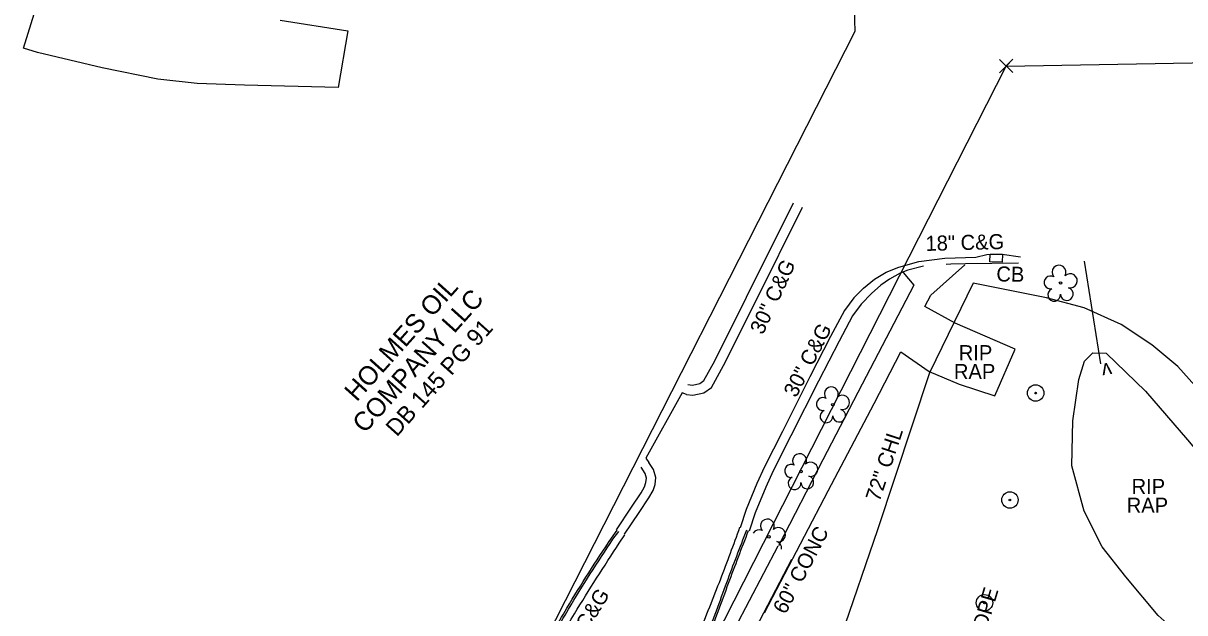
# Model space of a CAD drawing. Extents: x 2089016 to 2094354, y 862840 to 864725.
# Drawn here: x 2092160.9 to 2092469.8, y 863844.8 to 864001.4 of the extents above; entities that cross this region are included whole.
import ezdxf

# ---------------------------------------------------------------- set-up
doc = ezdxf.new("R2010")
doc.units = 0
for name, color, linetype in [('Exist Other Culture Area Outline', 7, 'Continuous'), ('Exist Other Culture Area Outline Text', 7, 'Continuous'), ('Exist Other Culture Fence Line', 7, 'Continuous'), ('Exist Other Culture Fence Line Text', 7, 'Continuous'), ('Exist Other Culture Located Object CELL', 7, 'Continuous'), ('Exist Property Corner CELL', 7, 'Continuous'), ('Exist Property Deed Book Text', 7, 'Continuous'), ('Exist Property Line', 7, 'Continuous'), ('Exist Property Owner Text', 7, 'Continuous'), ('Exist Right of Way Line', 7, 'Continuous'), ('Exist Roads Curbs', 7, 'Continuous'), ('Exist Roads Curbs Text', 7, 'Continuous'), ('Exist Roads EOP', 7, 'Continuous'), ('Exist Roads EOP Other', 7, 'Continuous'), ('Exist Roads EOP Other Text', 7, 'Continuous'), ('Exist Roads EOT', 7, 'Continuous'), ('Exist Roads Soil', 7, 'Continuous'), ('Exist Structure Minor Catch Basin', 7, 'Continuous'), ('Exist Structure Minor Catch Basin Text', 7, 'Continuous'), ('Exist Structure Minor Culvert Topo', 7, 'Continuous'), ('Exist Structure Minor Culvert Topo Terminator', 7, 'Continuous'), ('Exist Structure Minor Storm Sewer Line Text', 7, 'Continuous'), ('Exist Vegetation Tree CELL', 7, 'Continuous')]:
    doc.layers.add(name, color=color, linetype=linetype)

msp = doc.modelspace()

# ---------------------------------------------------------------- linework, layer by layer
at = {"layer": 'Exist Other Culture Area Outline'}
for points in [[(2092358, 863844.82), (2092362.36, 863853.11), (2092374.94, 863877.2), (2092387.13, 863900.4), (2092394.29, 863914.14), (2092401.77, 863908.88), (2092409.76, 863905.57), (2092419.24, 863902.48), (2092424.7, 863914.82), (2092408.71, 863921.7), (2092400.63, 863926.15), (2092402.21, 863929.22), (2092411.26, 863937.2)], [(2092394.86, 863935.18), (2092397.73, 863931.84), (2092383.98, 863905.54), (2092373.55, 863885.44), (2092361.71, 863862.55)], [(2092448.89, 863913.79), (2092459.3, 863903.72), (2092470.45, 863890.73), (2092475.73, 863884.56), (2092478.99, 863877.48), (2092480.84, 863866.27), (2092480.53, 863859.37), (2092479.18, 863854.97), (2092481.61, 863848.81), (2092481.93, 863845.19), (2092480.71, 863841.34), (2092477.64, 863839.23), (2092470.83, 863839.92), (2092467.44, 863839.8), (2092462.66, 863844.05), (2092454.11, 863854.31), (2092447.77, 863862.3), (2092442.98, 863871.84), (2092439.73, 863883.85), (2092440.03, 863895.79), (2092441.59, 863906.81), (2092443.1, 863911.62), (2092445.28, 863913.82), (2092448.89, 863913.79)]]:
    msp.add_lwpolyline(points, dxfattribs=at)
at = {"layer": 'Exist Other Culture Fence Line'}
msp.add_lwpolyline([(2092413.53, 863932.41), (2092401.9, 863908.58), (2092388.06, 863866.85), (2092378.43, 863838.7), (2092365.14, 863800.74), (2092424.08, 863782.97), (2092472.06, 863769.09), (2092496.27, 863784.06), (2092487.92, 863824.43), (2092493.13, 863865.58), (2092487.72, 863879.2), (2092483.14, 863888.79), (2092478.4, 863896.79), (2092473.92, 863903.52), (2092467.94, 863910.24), (2092461.03, 863916), (2092452.82, 863921.39), (2092443, 863925.81), (2092433.04, 863928.49), (2092413.53, 863932.41)], dxfattribs=at)
at = {"layer": 'Exist Other Culture Located Object CELL'}
for centre, radius in [((2092430.11, 863903.18), 2.18), ((2092430.11, 863903.18), 0.24), ((2092423.28, 863874.77), 2.18), ((2092423.28, 863874.77), 0.24), ((2092416.51, 863847.46), 2.18), ((2092416.51, 863847.46), 0.24)]:
    msp.add_circle(centre, radius, dxfattribs=at)
at = {"layer": 'Exist Property Corner CELL'}
msp.add_line((2092422.27, 863990.06), (2092422.27, 863990.06), dxfattribs=at)
msp.add_lwpolyline([(2092420.53, 863988.26), (2092424.01, 863991.86), (2092422.27, 863990.06), (2092420.48, 863991.8), (2092424.07, 863988.32)], dxfattribs=at)
at = {"layer": 'Exist Property Line'}
msp.add_line((2092422.27, 863990.06), (2092847.23, 863997.12), dxfattribs=at)
at = {"layer": 'Exist Right of Way Line'}
for p, q in [((2092380.64, 864055.11), (2092382.03, 863999.19)), ((2092382.03, 863999.19), (2092277.66, 863794.27)), ((2092317.44, 863784.24), (2092422.27, 863990.06))]:
    msp.add_line(p, q, dxfattribs=at)
at = {"layer": 'Exist Roads Curbs'}
msp.add_line((2092317.29, 863864.64), (2092318.85, 863866.73), dxfattribs=at)
for points in [[(2092337.61, 863905.47), (2092338.86, 863905.31), (2092340.8, 863905.75), (2092341.88, 863906.47), (2092344.76, 863911.75), (2092353.26, 863928.64), (2092365.75, 863953.72)], [(2092400.25, 863936.88), (2092396.13, 863935.84), (2092394.11, 863935), (2092391.29, 863933.45), (2092388.97, 863931.87), (2092386.48, 863929.61), (2092383.72, 863926.81), (2092381.4, 863923.7), (2092377.82, 863916.98), (2092372.37, 863906.32), (2092365.04, 863891.82), (2092360.35, 863882.48), (2092358.34, 863878.13), (2092355.54, 863871.31), (2092353.9, 863866.52)], [(2092425.55, 863937.72), (2092411.5, 863937.53), (2092407.53, 863937.38), (2092406.31, 863937.32)], [(2092318.66, 863866.85), (2092322.61, 863872.85), (2092325.19, 863876.66), (2092326.13, 863878.29), (2092326.48, 863879.41), (2092326.64, 863880.54), (2092326.25, 863881.81), (2092325.21, 863883.45)], [(2092317.72, 863864.37), (2092317.69, 863864.34), (2092319.25, 863866.43)]]:
    msp.add_lwpolyline(points, dxfattribs=at)
for points in [[(2092353.2, 863866.71), (2092347.91, 863852.79), (2092342.21, 863837.8), (2092328.03, 863808.39), (2092326.02, 863803.79), (2092324.32, 863797.6), (2092324.25, 863794.81), (2092325.2, 863788.81), (2092327.18, 863784.11), (2092330.76, 863779.06), (2092334.2, 863776.06), (2092338.73, 863773.82), (2092365.53, 863766.27), (2092405.22, 863755.31), (2092444.92, 863744.37), (2092471.21, 863737.05), (2092516.32, 863724.63)], [(2092353.67, 863866.53), (2092348.38, 863852.62), (2092342.66, 863837.6), (2092328.49, 863808.18), (2092326.49, 863803.62), (2092324.82, 863797.52), (2092324.75, 863794.84), (2092325.68, 863788.94), (2092327.62, 863784.35), (2092331.14, 863779.4), (2092334.48, 863776.48), (2092338.91, 863774.28), (2092365.67, 863766.75), (2092405.35, 863755.8), (2092445.06, 863744.85), (2092471.34, 863737.53), (2092516.45, 863725.11)], [(2092265.24, 863794.83), (2092267.37, 863794.94), (2092274.39, 863796.72), (2092278.75, 863799.43), (2092282.84, 863803.74), (2092289.53, 863816), (2092301.79, 863839.6), (2092305.46, 863846.02), (2092317.29, 863864.64)], [(2092265.26, 863794.33), (2092267.45, 863794.44), (2092274.59, 863796.26), (2092279.07, 863799.04), (2092283.24, 863803.45), (2092289.97, 863815.76), (2092302.23, 863839.36), (2092305.89, 863845.76), (2092317.72, 863864.37)]]:
    msp.add_spline(points, degree=3, dxfattribs=at)
at = {"layer": 'Exist Roads EOP'}
msp.add_line((2092319.38, 863863.32), (2092320.9, 863865.53), dxfattribs=at)
for points in [[(2092328.64, 864354.47), (2092320, 864344.96), (2092293.08, 864315.26), (2092283.58, 864304.8), (2092271.75, 864292.1), (2092254.33, 864272.28), (2092243.15, 864259.63), (2092226.98, 864241.41), (2092211.45, 864224.37), (2092183.27, 864193.04), (2092161.81, 864168.46), (2092139.48, 864143.81), (2092116.47, 864118.1), (2092091.34, 864089.69), (2092064.77, 864060.28), (2092043.08, 864035.35), (2092027.12, 864015.14), (2092019.12, 864002.89), (2092016.17, 863997.95), (2092013.03, 863989.85), (2092006.81, 863966.87), (2092005.82, 863941.35), (2092008.55, 863918.7), (2092015.59, 863893.68), (2092027.07, 863876.03), (2092043.03, 863859.05), (2092066.89, 863847.63), (2092087.45, 863841.22), (2092102.98, 863836.55), (2092106.69, 863836.06), (2092109.98, 863837.49), (2092112.72, 863838.5), (2092117.05, 863837.51), (2092123.9, 863835.78), (2092145.09, 863830.56), (2092151.83, 863826.8), (2092157.4, 863823.44), (2092197.6, 863812.76), (2092213.09, 863809.05), (2092218.26, 863809.49), (2092229.44, 863807.44), (2092250.45, 863799.3), (2092264.32, 863794.54)], [(2092351.39, 863867.42), (2092346.28, 863853.71), (2092340.44, 863838.83), (2092338.02, 863832.45), (2092326.59, 863809.54), (2092324.18, 863804.42), (2092322.34, 863798.11), (2092322.21, 863794.63), (2092323.26, 863788.18), (2092325.31, 863783.21), (2092329.49, 863777.7), (2092333.36, 863774.11), (2092338.14, 863771.94), (2092365.19, 863764.36), (2092404.76, 863753.49), (2092444.45, 863742.49), (2092470.82, 863735.23), (2092515.55, 863722.74), (2092529.36, 863718.89), (2092533.92, 863717.65), (2092575.11, 863706.35), (2092620.49, 863693.63), (2092661.52, 863682.27), (2092704.83, 863670.36)], [(2092265.62, 863792.36), (2092267.61, 863792.49), (2092275.49, 863794.45), (2092278.16, 863795.94), (2092280.49, 863797.6), (2092284.96, 863802.51), (2092291.75, 863814.94), (2092304.04, 863838.65), (2092307.49, 863844.55), (2092319.38, 863863.32)]]:
    msp.add_spline(points, degree=3, dxfattribs=at)
at = {"layer": 'Exist Roads EOP Other'}
for p, q in [((2092350.24, 863840.78), (2092361.6, 863862.56)), ((2092354.66, 863838.72), (2092365.31, 863859.04))]:
    msp.add_line(p, q, dxfattribs=at)
for points in [[(2092337.26, 863902.83), (2092338.99, 863902.6), (2092341.87, 863903.26), (2092343.9, 863904.62), (2092347.12, 863910.51), (2092355.64, 863927.45), (2092368.13, 863952.53)], [(2092384.29, 863931.02), (2092387.27, 863933.43), (2092390.37, 863935.28), (2092393.75, 863936.59), (2092399.03, 863938.13), (2092405.95, 863939.05), (2092414.22, 863939.26), (2092417.14, 863939.99), (2092421.22, 863940.09), (2092426.12, 863939.35)], [(2092384.29, 863931.02), (2092381.78, 863928.48), (2092379.24, 863925.07), (2092375.56, 863918.16), (2092370.09, 863907.48), (2092362.76, 863892.97), (2092358.05, 863883.59), (2092356, 863879.15), (2092353.15, 863872.21), (2092351.5, 863867.39)], [(2092337.26, 863902.83), (2092336.08, 863903.22), (2092326.47, 863885.9), (2092327.29, 863884.77)], [(2092320.82, 863865.66), (2092324.66, 863871.48), (2092327.27, 863875.36), (2092328.4, 863877.29), (2092328.89, 863878.86), (2092329.15, 863880.73), (2092328.51, 863882.84), (2092327.29, 863884.77)]]:
    msp.add_lwpolyline(points, dxfattribs=at)
at = {"layer": 'Exist Roads EOT'}
msp.add_spline([(2092022.12, 863877.43), (2092024.38, 863873.81), (2092041.45, 863857.03), (2092065.41, 863844.32), (2092086.77, 863837.82), (2092122.82, 863828.23), (2092156.1, 863819.7), (2092196.63, 863809.52), (2092226.92, 863801.92)], degree=3, dxfattribs=at)
at = {"layer": 'Exist Roads Soil'}
for points in [[(2092160.92, 863994.8), (2092168.77, 864019.96), (2092177.41, 864042.26), (2092184.45, 864058.63), (2092186.6, 864065.4), (2092188.38, 864073.31), (2092188.96, 864081.18), (2092188.63, 864088.15), (2092184.1, 864103.07), (2092181.55, 864112.91), (2092178.98, 864121.59), (2092177.52, 864124.53), (2092170.47, 864131.88), (2092162.01, 864138.67), (2092156.12, 864141.06), (2092154.94, 864141.35)], [(2092229.22, 864002.25), (2092247.24, 863999.36), (2092244.68, 863984.31), (2092219.72, 863984.98), (2092207.18, 863985.4), (2092196.68, 863986.59), (2092181.9, 863989.55), (2092164.66, 863993.63), (2092160.92, 863994.8)]]:
    msp.add_lwpolyline(points, dxfattribs=at)
at = {"layer": 'Exist Structure Minor Catch Basin'}
msp.add_lwpolyline([(2092418, 863940.09), (2092421.29, 863940.04), (2092421.25, 863937.96), (2092417.96, 863938.01)], close=True, dxfattribs=at)
at = {"layer": 'Exist Structure Minor Culvert Topo'}
msp.add_line((2092447.46, 863910.92), (2092443.13, 863938.17), dxfattribs=at)
at = {"layer": 'Exist Vegetation Tree CELL'}
for p, q in [((2092436.73, 863932.4), (2092436.73, 863932.4)), ((2092376.18, 863900.09), (2092376.18, 863900.09)), ((2092367.7, 863882.34), (2092367.7, 863882.34)), ((2092359.16, 863864.97), (2092359.16, 863864.97))]:
    msp.add_line(p, q, dxfattribs=at)
for centre in [(2092436.73, 863932.4), (2092376.18, 863900.09), (2092367.7, 863882.34), (2092359.16, 863864.97)]:
    msp.add_circle(centre, 0.326, dxfattribs=at)
for centre, radius, start, end in [((2092436.34, 863935.27), 1.86, 330.1651, 219.7134), ((2092434.12, 863932.55), 1.73, 62.6636, 279.3457), ((2092439.28, 863932.98), 1.9, 257.1011, 134.1999), ((2092435.02, 863929.27), 1.69, 111.5671, 6.231), ((2092438.4, 863929.5), 1.7, 181.2822, 74.56), ((2092373.57, 863900.24), 1.73, 62.6636, 279.3457), ((2092375.79, 863902.96), 1.86, 330.1651, 219.7134), ((2092378.72, 863900.68), 1.9, 257.1011, 134.1999), ((2092377.85, 863897.19), 1.7, 181.2822, 74.56), ((2092374.47, 863896.97), 1.69, 111.5671, 6.231), ((2092367.32, 863885.21), 1.86, 330.1651, 219.7134), ((2092365.1, 863882.49), 1.73, 62.6636, 279.3457), ((2092370.25, 863882.93), 1.9, 257.1011, 134.1999), ((2092366, 863879.22), 1.69, 111.5671, 6.231), ((2092369.38, 863879.44), 1.7, 181.2822, 74.56), ((2092358.78, 863867.84), 1.86, 330.1651, 219.7134), ((2092356.56, 863865.12), 1.73, 62.6636, 151.6194), ((2092361.71, 863865.55), 1.9, 257.1011, 134.1999), ((2092360.84, 863862.07), 1.7, 348.9175, 74.56)]:
    msp.add_arc(centre, radius, start, end, dxfattribs=at)

# ---------------------------------------------------------------- texts
at = {"layer": 'Exist Other Culture Area Outline Text'}
for s, p in [('RIP', (2092409.67, 863911.9)), ('RAP', (2092408.38, 863906.9)), ('RIP', (2092455.62, 863876.38)), ('RAP', (2092454.33, 863871.38))]:
    msp.add_text(s, height=4, dxfattribs=at).set_placement(p)
msp.add_text('60" CONC', height=4, rotation=62.3131, dxfattribs=at).set_placement((2092363.58, 863844.18))
at = {"layer": 'Exist Other Culture Fence Line Text'}
msp.add_text('72" CHL', height=4, rotation=71.6506, dxfattribs=at).set_placement((2092388.58, 863874.11))
at = {"layer": 'Exist Property Deed Book Text'}
msp.add_text('DB 145 PG 91', height=4.5, rotation=48.1706, dxfattribs=at).set_placement((2092260.23, 863891.37))
at = {"layer": 'Exist Property Owner Text'}
for s, p in [('HOLMES OIL', (2092249.57, 863900.67)), ('COMPANY LLC', (2092251.69, 863892.24))]:
    msp.add_text(s, height=5, rotation=48.1706, dxfattribs=at).set_placement(p)
at = {"layer": 'Exist Roads Curbs Text'}
for rotation, p in [(65.1507, (2092357.58, 863918.47)), (62.715, (2092366.43, 863901.76)), (58.5283, (2092306.06, 863831.83))]:
    msp.add_text('30" C&G', height=4, rotation=rotation, dxfattribs=at).set_placement(p)
at = {"layer": 'Exist Roads EOP Other Text'}
msp.add_text('18" C&G', height=4, rotation=1.436, dxfattribs=at).set_placement((2092400.87, 863940.92))
at = {"layer": 'Exist Structure Minor Catch Basin Text'}
msp.add_text('CB', height=4, rotation=358.9185, dxfattribs=at).set_placement((2092419.64, 863932.84))
at = {"layer": 'Exist Structure Minor Culvert Topo Terminator'}
msp.add_text('v', height=4, rotation=189.025, dxfattribs=at).set_placement((2092450.07, 863911.33))
at = {"layer": 'Exist Structure Minor Storm Sewer Line Text'}
msp.add_text('6" HDPE', height=4, rotation=73.4784, dxfattribs=at).set_placement((2092414.24, 863830.47))

doc.saveas('drawing.dxf')
